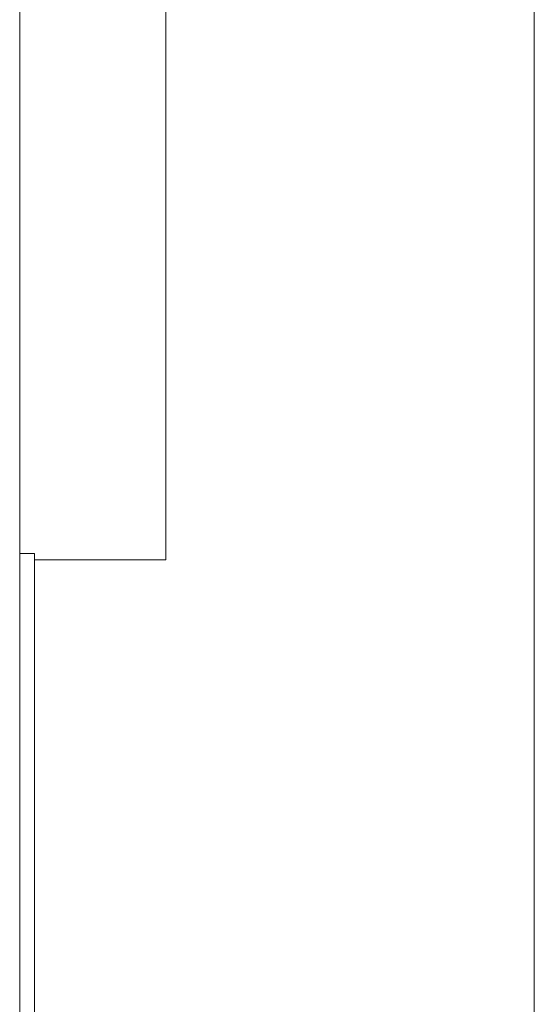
# Model space of a CAD drawing. Header units: millimetres. Extents: x -261 to 187, y -214 to 106.
# Tile 537 of 656: x -222.03 to -220.29, y 7.37 to 10.71. Entities that reach past the tile are written whole.
import ezdxf

# ---------------------------------------------------------------- set-up
doc = ezdxf.new("R2010")
doc.units = ezdxf.units.MM
doc.header["$LTSCALE"] = 0.005
doc.header["$MEASUREMENT"] = 0
doc.layers.add('IFC-Laje-Contorno', color=9, linetype='Continuous', lineweight=5)
doc.layers.add('IFC-Parede padrão-Contorno', color=9, linetype='Continuous', lineweight=5)

msp = doc.modelspace()

# ---------------------------------------------------------------- linework, layer by layer
at = {"layer": 'IFC-Laje-Contorno', "lineweight": 5}
for p, q in [((-220.2872, 2.9441), (-220.2872, 21.5674)), ((-222.0325, 8.8992), (-222.0325, 12.8212)), ((-221.5371, 8.8779), (-221.5368, 12.8193)), ((-221.5371, 9.2749), (-221.5368, 12.8193)), ((-221.9829, 8.8779), (-221.5371, 8.8779)), ((-221.9829, -21.0533), (-221.9829, 8.8779)), ((-221.9829, 8.8779), (-221.9641, 8.8779))]:
    msp.add_line(p, q, dxfattribs=at)
at = {"layer": 'IFC-Parede padrão-Contorno', "lineweight": 5}
for p, q in [((-222.0329, 8.8992), (-221.9829, 8.8992)), ((-222.0329, -21.0533), (-222.0329, 8.8992)), ((-221.9829, 8.8779), (-221.9829, 8.8992))]:
    msp.add_line(p, q, dxfattribs=at)

doc.saveas('drawing.dxf')
